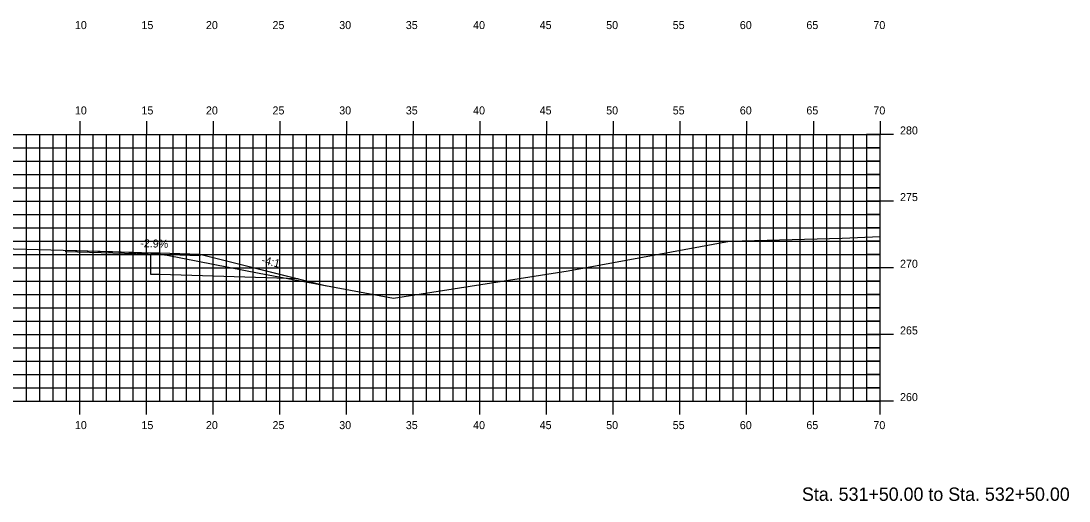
# Model space of a CAD drawing. Extents: x 1170543 to 1177585, y 609599 to 610623.
# Drawn here: x 1176841.2 to 1176919.8, y 610270.3 to 610306.3 of the extents above; entities that cross this region are included whole.
import ezdxf

# ---------------------------------------------------------------- set-up
doc = ezdxf.new("R2010")
doc.units = 0
for name, color, linetype in [('ANNOTATION', 7, 'Continuous'), ('D_Roadway_Centerline', 7, 'Continuous'), ('D_Roadway_Edge_Shoulder', 7, 'Continuous'), ('D_Roadway_Edge_TW', 7, 'Continuous'), ('D_Roadway_SubGrade', 7, 'Continuous'), ('H_V ANNOTATION', 7, 'Continuous'), ('MAJOR', 7, 'Continuous'), ('MINOR', 7, 'Continuous'), ('S_Roadway_Centerline', 7, 'Continuous')]:
    doc.layers.add(name, color=color, linetype=linetype)

msp = doc.modelspace()

# ---------------------------------------------------------------- linework, layer by layer
at = {"layer": 'D_Roadway_Centerline'}
msp.add_lwpolyline([(1176844.604, 610289.116), (1176849.572, 610288.97), (1176850.97, 610288.929), (1176851.491, 610288.914), (1176851.655, 610288.909), (1176854.653, 610288.82), (1176854.653, 610288.82), (1176864.15, 610286.446), (1176864.15, 610286.446)], dxfattribs=at)
at = {"layer": 'D_Roadway_Edge_Shoulder'}
msp.add_lwpolyline([(1176851.655, 610288.909), (1176851.655, 610288.784)], dxfattribs=at)
msp.add_lwpolyline([(1176851.655, 610288.909), (1176851.655, 610288.784)], dxfattribs=at)
at = {"layer": 'D_Roadway_Edge_TW'}
msp.add_lwpolyline([(1176844.604, 610289.116), (1176850.97, 610288.929), (1176851.655, 610288.909), (1176851.655, 610288.784), (1176844.604, 610288.991), (1176844.604, 610289.116)], dxfattribs=at)
msp.add_lwpolyline([(1176844.604, 610289.116), (1176850.97, 610288.929), (1176851.655, 610288.909), (1176851.655, 610288.784), (1176844.604, 610288.991), (1176844.604, 610289.116)], dxfattribs=at)
msp.add_lwpolyline([(1176844.604, 610289.116), (1176850.97, 610288.929), (1176851.655, 610288.909), (1176854.653, 610288.82), (1176854.653, 610288.696), (1176851.655, 610288.784), (1176844.604, 610288.991)], close=True, dxfattribs=at)
at = {"layer": 'D_Roadway_SubGrade'}
msp.add_lwpolyline([(1176851.655, 610288.909), (1176854.653, 610288.82), (1176862.02, 610286.979), (1176851.655, 610287.284), (1176850.97, 610287.304), (1176850.97, 610288.804), (1176851.655, 610288.784)], close=True, dxfattribs=at)
at = {"layer": 'MAJOR'}
for p, q in [((1176845.654, 610298.803), (1176845.654, 610297.801)), ((1176850.654, 610298.803), (1176850.654, 610297.801)), ((1176855.654, 610298.803), (1176855.654, 610297.801)), ((1176860.654, 610298.803), (1176860.654, 610297.801)), ((1176865.654, 610298.803), (1176865.654, 610297.801)), ((1176870.654, 610298.803), (1176870.654, 610297.801)), ((1176875.654, 610298.803), (1176875.654, 610297.801)), ((1176880.654, 610298.803), (1176880.654, 610297.801)), ((1176885.654, 610298.803), (1176885.654, 610297.801)), ((1176890.654, 610298.803), (1176890.654, 610297.801)), ((1176895.654, 610298.803), (1176895.654, 610297.801)), ((1176900.654, 610298.803), (1176900.654, 610297.801)), ((1176905.654, 610298.803), (1176905.654, 610297.801)), ((1176765.654, 610297.801), (1176905.654, 610297.801)), ((1176765.654, 610297.801), (1176905.654, 610297.801)), ((1176845.654, 610277.801), (1176845.654, 610297.801)), ((1176850.654, 610277.801), (1176850.654, 610297.801)), ((1176855.654, 610277.801), (1176855.654, 610297.801)), ((1176860.654, 610277.801), (1176860.654, 610297.801)), ((1176865.654, 610277.801), (1176865.654, 610297.801)), ((1176870.654, 610277.801), (1176870.654, 610297.801)), ((1176875.654, 610277.801), (1176875.654, 610297.801)), ((1176880.654, 610277.801), (1176880.654, 610297.801)), ((1176885.654, 610277.801), (1176885.654, 610297.801)), ((1176890.654, 610277.801), (1176890.654, 610297.801)), ((1176895.654, 610277.801), (1176895.654, 610297.801)), ((1176900.654, 610277.801), (1176900.654, 610297.801)), ((1176906.656, 610297.801), (1176904.652, 610297.801)), ((1176905.654, 610277.801), (1176905.654, 610297.801)), ((1176905.654, 610277.801), (1176905.654, 610297.801)), ((1176765.654, 610292.801), (1176905.654, 610292.801)), ((1176906.656, 610292.801), (1176904.652, 610292.801)), ((1176765.654, 610287.801), (1176905.654, 610287.801)), ((1176906.656, 610287.801), (1176904.652, 610287.801)), ((1176765.654, 610282.801), (1176905.654, 610282.801)), ((1176906.656, 610282.801), (1176904.652, 610282.801)), ((1176765.654, 610277.801), (1176905.654, 610277.801)), ((1176765.654, 610277.801), (1176905.654, 610277.801)), ((1176845.654, 610276.799), (1176845.654, 610277.801)), ((1176850.654, 610276.799), (1176850.654, 610277.801)), ((1176855.654, 610276.799), (1176855.654, 610277.801)), ((1176860.654, 610276.799), (1176860.654, 610277.801)), ((1176865.654, 610276.799), (1176865.654, 610277.801)), ((1176870.654, 610276.799), (1176870.654, 610277.801)), ((1176875.654, 610276.799), (1176875.654, 610277.801)), ((1176880.654, 610276.799), (1176880.654, 610277.801)), ((1176885.654, 610276.799), (1176885.654, 610277.801)), ((1176890.654, 610276.799), (1176890.654, 610277.801)), ((1176895.654, 610276.799), (1176895.654, 610277.801)), ((1176900.654, 610276.799), (1176900.654, 610277.801)), ((1176906.656, 610277.801), (1176904.652, 610277.801)), ((1176905.654, 610276.799), (1176905.654, 610277.801))]:
    msp.add_line(p, q, dxfattribs=at)
at = {"layer": 'MINOR'}
for p, q in [((1176841.654, 610277.801), (1176841.654, 610297.801)), ((1176842.654, 610277.801), (1176842.654, 610297.801)), ((1176843.654, 610277.801), (1176843.654, 610297.801)), ((1176844.654, 610277.801), (1176844.654, 610297.801)), ((1176846.654, 610277.801), (1176846.654, 610297.801)), ((1176847.654, 610277.801), (1176847.654, 610297.801)), ((1176848.654, 610277.801), (1176848.654, 610297.801)), ((1176849.654, 610277.801), (1176849.654, 610297.801)), ((1176851.654, 610277.801), (1176851.654, 610297.801)), ((1176852.654, 610277.801), (1176852.654, 610297.801)), ((1176853.654, 610277.801), (1176853.654, 610297.801)), ((1176854.654, 610277.801), (1176854.654, 610297.801)), ((1176856.654, 610277.801), (1176856.654, 610297.801)), ((1176857.654, 610277.801), (1176857.654, 610297.801)), ((1176858.654, 610277.801), (1176858.654, 610297.801)), ((1176859.654, 610277.801), (1176859.654, 610297.801)), ((1176861.654, 610277.801), (1176861.654, 610297.801)), ((1176862.654, 610277.801), (1176862.654, 610297.801)), ((1176863.654, 610277.801), (1176863.654, 610297.801)), ((1176864.654, 610277.801), (1176864.654, 610297.801)), ((1176866.654, 610277.801), (1176866.654, 610297.801)), ((1176867.654, 610277.801), (1176867.654, 610297.801)), ((1176868.654, 610277.801), (1176868.654, 610297.801)), ((1176869.654, 610277.801), (1176869.654, 610297.801)), ((1176871.654, 610277.801), (1176871.654, 610297.801)), ((1176872.654, 610277.801), (1176872.654, 610297.801)), ((1176873.654, 610277.801), (1176873.654, 610297.801)), ((1176874.654, 610277.801), (1176874.654, 610297.801)), ((1176876.654, 610277.801), (1176876.654, 610297.801)), ((1176877.654, 610277.801), (1176877.654, 610297.801)), ((1176878.654, 610277.801), (1176878.654, 610297.801)), ((1176879.654, 610277.801), (1176879.654, 610297.801)), ((1176881.654, 610277.801), (1176881.654, 610297.801)), ((1176882.654, 610277.801), (1176882.654, 610297.801)), ((1176883.654, 610277.801), (1176883.654, 610297.801)), ((1176884.654, 610277.801), (1176884.654, 610297.801)), ((1176886.654, 610277.801), (1176886.654, 610297.801)), ((1176887.654, 610277.801), (1176887.654, 610297.801)), ((1176888.654, 610277.801), (1176888.654, 610297.801)), ((1176889.654, 610277.801), (1176889.654, 610297.801)), ((1176891.654, 610277.801), (1176891.654, 610297.801)), ((1176892.654, 610277.801), (1176892.654, 610297.801)), ((1176893.654, 610277.801), (1176893.654, 610297.801)), ((1176894.654, 610277.801), (1176894.654, 610297.801)), ((1176896.654, 610277.801), (1176896.654, 610297.801)), ((1176897.654, 610277.801), (1176897.654, 610297.801)), ((1176898.654, 610277.801), (1176898.654, 610297.801)), ((1176899.654, 610277.801), (1176899.654, 610297.801)), ((1176901.654, 610277.801), (1176901.654, 610297.801)), ((1176902.654, 610277.801), (1176902.654, 610297.801)), ((1176903.654, 610277.801), (1176903.654, 610297.801)), ((1176904.654, 610277.801), (1176904.654, 610297.801)), ((1176765.654, 610296.801), (1176905.654, 610296.801)), ((1176905.654, 610296.801), (1176904.652, 610296.801)), ((1176765.654, 610295.801), (1176905.654, 610295.801)), ((1176905.654, 610295.801), (1176904.652, 610295.801)), ((1176765.654, 610294.801), (1176905.654, 610294.801)), ((1176905.654, 610294.801), (1176904.652, 610294.801)), ((1176765.654, 610293.801), (1176905.654, 610293.801)), ((1176905.654, 610293.801), (1176904.652, 610293.801)), ((1176765.654, 610291.801), (1176905.654, 610291.801)), ((1176905.654, 610291.801), (1176904.652, 610291.801)), ((1176765.654, 610290.801), (1176905.654, 610290.801)), ((1176905.654, 610290.801), (1176904.652, 610290.801)), ((1176765.654, 610289.801), (1176905.654, 610289.801)), ((1176905.654, 610289.801), (1176904.652, 610289.801)), ((1176765.654, 610288.801), (1176905.654, 610288.801)), ((1176905.654, 610288.801), (1176904.652, 610288.801)), ((1176765.654, 610286.801), (1176905.654, 610286.801)), ((1176905.654, 610286.801), (1176904.652, 610286.801)), ((1176765.654, 610285.801), (1176905.654, 610285.801)), ((1176905.654, 610285.801), (1176904.652, 610285.801)), ((1176765.654, 610284.801), (1176905.654, 610284.801)), ((1176905.654, 610284.801), (1176904.652, 610284.801)), ((1176765.654, 610283.801), (1176905.654, 610283.801)), ((1176905.654, 610283.801), (1176904.652, 610283.801)), ((1176765.654, 610281.801), (1176905.654, 610281.801)), ((1176905.654, 610281.801), (1176904.652, 610281.801)), ((1176765.654, 610280.801), (1176905.654, 610280.801)), ((1176905.654, 610280.801), (1176904.652, 610280.801)), ((1176765.654, 610279.801), (1176905.654, 610279.801)), ((1176905.654, 610279.801), (1176904.652, 610279.801)), ((1176765.654, 610278.801), (1176905.654, 610278.801)), ((1176905.654, 610278.801), (1176904.652, 610278.801))]:
    msp.add_line(p, q, dxfattribs=at)
at = {"layer": 'S_Roadway_Centerline'}
msp.add_lwpolyline([(1176839.769, 610289.258), (1176848.1, 610289.014), (1176849.945, 610288.956), (1176850.97, 610288.929), (1176851.322, 610288.87), (1176851.415, 610288.849), (1176852.211, 610288.745), (1176859.099, 610287.386), (1176869.173, 610285.511), (1176882.278, 610287.566), (1176894.366, 610289.791), (1176902.811, 610290.009), (1176905.654, 610290.135)], dxfattribs=at)

# ---------------------------------------------------------------- texts
at = {"layer": 'ANNOTATION'}
for s, rotation, p in [('-2.9%', 358.3146, (1176850.176, 610289.353)), ('-4:1', 345.96376, (1176859.235, 610288.136))]:
    msp.add_text(s, height=0.6, rotation=rotation, dxfattribs=at).set_placement(p)
at = {"layer": 'H_V ANNOTATION'}
for s, height, p in [('10', 0.6, (1176845.28, 610305.701)), ('15', 0.6, (1176850.272, 610305.701)), ('20', 0.6, (1176855.108, 610305.701)), ('25', 0.6, (1176860.1, 610305.701)), ('30', 0.6, (1176865.103, 610305.701)), ('35', 0.6, (1176870.095, 610305.701)), ('40', 0.6, (1176875.141, 610305.701)), ('45', 0.6, (1176880.133, 610305.701)), ('50', 0.6, (1176885.119, 610305.701)), ('55', 0.6, (1176890.111, 610305.701)), ('60', 0.6, (1176895.141, 610305.701)), ('65', 0.6, (1176900.133, 610305.701)), ('70', 0.6, (1176905.157, 610305.701)), ('10', 0.6, (1176845.28, 610299.301)), ('15', 0.6, (1176850.272, 610299.301)), ('20', 0.6, (1176855.108, 610299.301)), ('25', 0.6, (1176860.1, 610299.301)), ('30', 0.6, (1176865.103, 610299.301)), ('35', 0.6, (1176870.095, 610299.301)), ('40', 0.6, (1176875.141, 610299.301)), ('45', 0.6, (1176880.133, 610299.301)), ('50', 0.6, (1176885.119, 610299.301)), ('55', 0.6, (1176890.111, 610299.301)), ('60', 0.6, (1176895.141, 610299.301)), ('65', 0.6, (1176900.133, 610299.301)), ('70', 0.6, (1176905.157, 610299.301)), ('280', 0.6, (1176907.154, 610297.801)), ('275', 0.6, (1176907.154, 610292.801)), ('270', 0.6, (1176907.154, 610287.801)), ('265', 0.6, (1176907.154, 610282.801)), ('260', 0.6, (1176907.154, 610277.801)), ('10', 0.6, (1176845.28, 610275.701)), ('15', 0.6, (1176850.272, 610275.701)), ('20', 0.6, (1176855.108, 610275.701)), ('25', 0.6, (1176860.1, 610275.701)), ('30', 0.6, (1176865.103, 610275.701)), ('35', 0.6, (1176870.095, 610275.701)), ('40', 0.6, (1176875.141, 610275.701)), ('45', 0.6, (1176880.133, 610275.701)), ('50', 0.6, (1176885.119, 610275.701)), ('55', 0.6, (1176890.111, 610275.701)), ('60', 0.6, (1176895.141, 610275.701)), ('65', 0.6, (1176900.133, 610275.701)), ('70', 0.6, (1176905.157, 610275.701)), ('Sta. 531+50.00 to Sta. 532+50.00', 1.0002, (1176899.8, 610270.321))]:
    msp.add_text(s, height=height, dxfattribs=at).set_placement(p)

doc.saveas('drawing.dxf')
